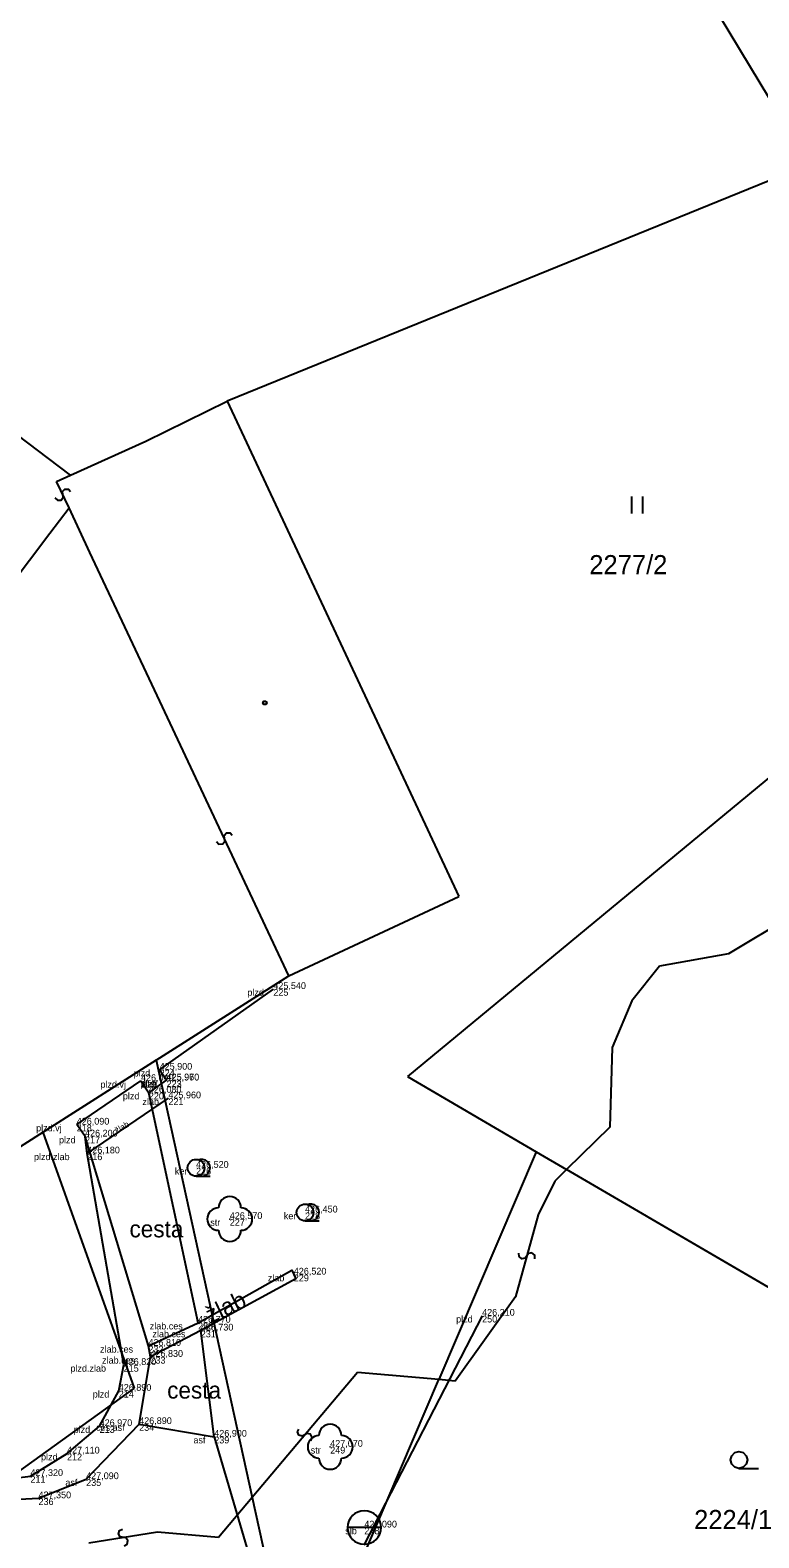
# Model space of a CAD drawing. Extents: x -747792 to -745414, y -1093712 to -1091463.
# Drawn here: x -746577.7 to -746545.2, y -1092917.5 to -1092850.4 of the extents above; entities that cross this region are included whole.
import ezdxf

# ---------------------------------------------------------------- set-up
doc = ezdxf.new("R2010")
doc.units = 0
for name, color, linetype in [('Budovy', 7, 'Continuous'), ('Hladina', 7, 'Continuous'), ('Koleje_dopravní prvky', 7, 'Continuous'), ('Kultury', 7, 'Continuous'), ('Nezařazené objekty', 7, 'Continuous'), ('Nivelační značky_hrany', 7, 'Continuous'), ('Ploty_opěrné zdi', 7, 'Continuous'), ('Pracovní_bod JDTM STC_VC - výška', 7, 'Continuous'), ('Pracovní_bod PPBP - výška', 7, 'Continuous'), ('Pracovní_bod PPBP - číslo', 7, 'Continuous'), ('Pracovní_bod ZPBP', 7, 'Continuous'), ('Pracovní_bod ZPBP - číslo', 7, 'Continuous'), ('Rozhraní ploch', 7, 'Continuous'), ('Stromy_porost', 7, 'Continuous'), ('Výškopis', 7, 'Continuous'), ('Čísla popisná_parcelní', 7, 'Continuous')]:
    doc.layers.add(name, color=color, linetype=linetype)

msp = doc.modelspace()

# ---------------------------------------------------------------- linework, layer by layer
at = {"layer": 'Budovy'}
for points in [[(-746550.9, -1092871.16), (-746550.9, -1092871.91)], [(-746550.4, -1092871.91), (-746550.4, -1092871.16)], [(-746546.12, -1092914.38), (-746546.31, -1092914.33), (-746546.445, -1092914.19), (-746546.495, -1092914.005), (-746546.445, -1092913.82), (-746546.31, -1092913.68), (-746546.12, -1092913.63), (-746545.93, -1092913.68), (-746545.795, -1092913.82), (-746545.745, -1092914.005), (-746545.795, -1092914.19), (-746545.93, -1092914.33), (-746546.12, -1092914.38), (-746545.245, -1092914.38)]]:
    msp.add_lwpolyline(points, dxfattribs=at)
at = {"layer": 'Hladina'}
for p, q in [((-746566.84, -1092893.06), (-746566.84, -1092893.06)), ((-746571.9, -1092896.65), (-746571.9, -1092896.65)), ((-746572.73, -1092897.15), (-746572.73, -1092897.15)), ((-746572.38, -1092897.67), (-746572.38, -1092897.67)), ((-746571.59, -1092897.12), (-746571.59, -1092897.12)), ((-746571.59, -1092897.13), (-746571.59, -1092897.13)), ((-746571.51, -1092897.92), (-746571.51, -1092897.92)), ((-746575.59, -1092899.09), (-746575.59, -1092899.09)), ((-746575.22, -1092899.62), (-746575.22, -1092899.62)), ((-746575.12, -1092900.37), (-746575.12, -1092900.37)), ((-746570.28, -1092901.01), (-746570.28, -1092901.01)), ((-746565.43, -1092903), (-746565.43, -1092903)), ((-746568.78, -1092903.29), (-746568.78, -1092903.29)), ((-746565.93, -1092905.76), (-746565.93, -1092905.76)), ((-746557.55, -1092907.59), (-746557.55, -1092907.59)), ((-746570.19, -1092907.9), (-746570.19, -1092907.9)), ((-746570.07, -1092908.25), (-746570.07, -1092908.25)), ((-746572.4, -1092908.93), (-746572.4, -1092908.93)), ((-746573.5, -1092909.78), (-746573.5, -1092909.78)), ((-746572.31, -1092909.42), (-746572.31, -1092909.42)), ((-746573.72, -1092910.93), (-746573.72, -1092910.93)), ((-746574.57, -1092912.5), (-746574.57, -1092912.5)), ((-746572.81, -1092912.41), (-746572.81, -1092912.41)), ((-746569.47, -1092912.97), (-746569.47, -1092912.97)), ((-746576.02, -1092913.72), (-746576.02, -1092913.72)), ((-746564.31, -1092913.42), (-746564.31, -1092913.42)), ((-746577.65, -1092914.72), (-746577.65, -1092914.72)), ((-746575.17, -1092914.86), (-746575.17, -1092914.86)), ((-746577.29, -1092915.71), (-746577.29, -1092915.71)), ((-746562.79, -1092917.01), (-746562.79, -1092917.01))]:
    msp.add_line(p, q, dxfattribs=at)
at = {"layer": 'Kultury'}
for points in [[(-746576.49, -1092870.48), (-746575.86, -1092870.2)], [(-746576.56, -1092871.208), (-746576.45, -1092871.322), (-746576.284, -1092871.31), (-746576.192, -1092871.189), (-746576.218, -1092870.936), (-746576.118, -1092870.821), (-746575.957, -1092870.823), (-746575.86, -1092870.932)], [(-746575.93, -1092871.66), (-746576.49, -1092870.48)], [(-746576.79, -1092872.79), (-746575.93, -1092871.66)], [(-746575, -1092873.65), (-746575.93, -1092871.66)], [(-746578.6, -1092875.18), (-746576.79, -1092872.79)], [(-746571.89, -1092880.25), (-746575, -1092873.65)], [(-746566.15, -1092892.47), (-746571.89, -1092880.25)], [(-746569.37, -1092886.497), (-746569.261, -1092886.611), (-746569.095, -1092886.6), (-746569.003, -1092886.479), (-746569.028, -1092886.226), (-746568.927, -1092886.112), (-746568.766, -1092886.114), (-746568.67, -1092886.223)], [(-746543.81, -1092889.83), (-746546.58, -1092891.49)], [(-746546.58, -1092891.49), (-746549.65, -1092892.05)], [(-746549.65, -1092892.05), (-746550.89, -1092893.59)], [(-746550.89, -1092893.59), (-746551.76, -1092895.66)], [(-746551.76, -1092895.66), (-746551.87, -1092899.2)], [(-746551.87, -1092899.2), (-746553.79, -1092901.08)], [(-746553.79, -1092901.08), (-746554.32, -1092901.6)], [(-746554.32, -1092901.6), (-746555.05, -1092903.11)], [(-746555.05, -1092903.11), (-746556.06, -1092906.75)], [(-746555.2, -1092905.054), (-746555.208, -1092904.896), (-746555.342, -1092904.797), (-746555.491, -1092904.829), (-746555.637, -1092905.037), (-746555.788, -1092905.057), (-746555.909, -1092904.951), (-746555.91, -1092904.806)], [(-746556.06, -1092906.75), (-746558.75, -1092910.5)], [(-746563.1, -1092910.11), (-746567.78, -1092915.67)], [(-746559.47, -1092910.43), (-746563.1, -1092910.11)], [(-746558.75, -1092910.5), (-746559.47, -1092910.43)], [(-746565.169, -1092913.151), (-746565.111, -1092913.004), (-746565.191, -1092912.858), (-746565.339, -1092912.825), (-746565.559, -1092912.953), (-746565.704, -1092912.909), (-746565.77, -1092912.762), (-746565.711, -1092912.629)], [(-746567.78, -1092915.67), (-746569.28, -1092917.46)], [(-746573.485, -1092917.829), (-746573.345, -1092917.756), (-746573.31, -1092917.594), (-746573.401, -1092917.471), (-746573.651, -1092917.425), (-746573.733, -1092917.297), (-746573.687, -1092917.142), (-746573.555, -1092917.081)], [(-746571.99, -1092917.21), (-746575.05, -1092917.7)], [(-746569.28, -1092917.46), (-746571.99, -1092917.21)]]:
    msp.add_lwpolyline(points, dxfattribs=at)
at = {"layer": 'Nezařazené objekty'}
msp.add_line((-746557.55, -1092907.59), (-746562.82, -1092917.8), dxfattribs=at)
for points in [[(-746595.82, -1092889.24), (-746598.25, -1092890.78), (-746592.51, -1092907.2), (-746581.55, -1092914.03), (-746580.25, -1092914.71), (-746579.11, -1092914.9), (-746577.65, -1092914.72), (-746576.02, -1092913.72), (-746574.57, -1092912.5), (-746573.72, -1092910.93), (-746573.5, -1092909.78), (-746575.12, -1092900.37), (-746575.22, -1092899.62), (-746575.59, -1092899.09)], [(-746572.73, -1092897.15), (-746572.38, -1092897.67), (-746571.59, -1092897.12), (-746571.9, -1092896.65), (-746566.84, -1092893.06)]]:
    msp.add_lwpolyline(points, dxfattribs=at)
at = {"layer": 'Nivelační značky_hrany'}
for points in [[(-746606.89, -1092870.07), (-746606.22, -1092872.2), (-746601.94, -1092884.53), (-746599.63, -1092891.7), (-746597.35, -1092899.83), (-746595.6, -1092905.67), (-746593.1, -1092909.17), (-746589.17, -1092912.29), (-746583.92, -1092914.8), (-746581.66, -1092915.56), (-746580.14, -1092915.86), (-746577.29, -1092915.71), (-746575.17, -1092914.86), (-746572.81, -1092912.41), (-746569.47, -1092912.97), (-746567.46, -1092919.83), (-746565.22, -1092924.53), (-746564.79, -1092924.01)], [(-746570.19, -1092907.9), (-746572.38, -1092897.67)], [(-746572.4, -1092908.93), (-746575.22, -1092899.62)], [(-746572.31, -1092909.42), (-746572.4, -1092908.93), (-746570.19, -1092907.9), (-746566.02, -1092905.57), (-746565.93, -1092905.76), (-746565.84, -1092905.95), (-746570.07, -1092908.25), (-746572.31, -1092909.42)], [(-746569.47, -1092912.97), (-746570.07, -1092908.25)], [(-746572.81, -1092912.41), (-746572.31, -1092909.42)]]:
    msp.add_lwpolyline(points, dxfattribs=at)
at = {"layer": 'Ploty_opěrné zdi'}
msp.add_lwpolyline([(-746567.175, -1092880.255), (-746567.13, -1092880.33), (-746567.175, -1092880.405), (-746567.265, -1092880.405), (-746567.31, -1092880.33), (-746567.265, -1092880.255)], close=True, dxfattribs=at)
at = {"layer": 'Pracovní_bod JDTM STC_VC - výška'}
for centre in [(-746568.78, -1092903.29), (-746564.31, -1092913.42)]:
    msp.add_circle(centre, 0.0005, dxfattribs=at)
for centre, start, end in [((-746568.78, -1092902.79), 0, 179.99999), ((-746569.28, -1092903.29), 89.99999, 269.99999), ((-746568.28, -1092903.29), 270, 89.99999), ((-746568.78, -1092903.79), 179.99999, 359.99999), ((-746564.31, -1092912.92), 0, 179.99999), ((-746564.81, -1092913.42), 89.99999, 269.99999), ((-746563.81, -1092913.42), 270, 89.99999), ((-746564.31, -1092913.92), 179.99999, 359.99999)]:
    msp.add_arc(centre, 0.5, start, end, dxfattribs=at)
at = {"layer": 'Pracovní_bod PPBP - výška'}
msp.add_lwpolyline([(-746575.59, -1092899.09), (-746572.73, -1092897.15)], dxfattribs=at)
at = {"layer": 'Pracovní_bod PPBP - číslo'}
for p, q in [((-746570.28, -1092901.385), (-746569.655, -1092901.385)), ((-746565.43, -1092903.375), (-746564.805, -1092903.375))]:
    msp.add_line(p, q, dxfattribs=at)
for centre in [(-746570.28, -1092901.01), (-746565.43, -1092903)]:
    msp.add_circle(centre, 0.375, dxfattribs=at)
for centre in [(-746570.03, -1092901.01), (-746565.18, -1092903)]:
    msp.add_arc(centre, 0.375, 249.49437, 109.04743, dxfattribs=at)
at = {"layer": 'Pracovní_bod ZPBP'}
msp.add_lwpolyline([(-746575.12, -1092900.37), (-746571.51, -1092897.92)], dxfattribs=at)
at = {"layer": 'Stromy_porost'}
for points in [[(-746556.3, -1092834.36), (-746542.99, -1092856.39)], [(-746575.86, -1092870.2), (-746593.57, -1092856.8)], [(-746542.99, -1092856.39), (-746568.89, -1092866.91)], [(-746572.52, -1092868.7), (-746568.89, -1092866.91)], [(-746568.89, -1092866.91), (-746558.59, -1092888.94)], [(-746575.86, -1092870.2), (-746572.52, -1092868.7)], [(-746535.23, -1092875.77), (-746560.87, -1092896.95)], [(-746566.15, -1092892.47), (-746558.59, -1092888.94)], [(-746572.05, -1092896.22), (-746566.15, -1092892.47)], [(-746572.05, -1092896.22), (-746577.08, -1092899.42)], [(-746572.05, -1092896.22), (-746567.78, -1092915.67)], [(-746560.87, -1092896.95), (-746555.14, -1092900.3)], [(-746577.08, -1092899.42), (-746580.37, -1092901.51)], [(-746573.02, -1092910.82), (-746577.08, -1092899.42)], [(-746555.14, -1092900.3), (-746559.47, -1092910.43)], [(-746555.14, -1092900.3), (-746553.79, -1092901.08)], [(-746525.02, -1092917.87), (-746553.79, -1092901.08)], [(-746565.72, -1092925.05), (-746559.47, -1092910.43)], [(-746579.52, -1092915.49), (-746573.02, -1092910.82)], [(-746567.78, -1092915.67), (-746565.72, -1092925.05)]]:
    msp.add_lwpolyline(points, dxfattribs=at)
at = {"layer": 'Čísla popisná_parcelní'}
msp.add_line((-746562.042, -1092917.01), (-746563.537, -1092917.01), dxfattribs=at)
for start, end in [(0, 180), (180, 0)]:
    msp.add_arc((-746562.79, -1092917.01), 0.747, start, end, dxfattribs=at)

# ---------------------------------------------------------------- texts
at = {"layer": 'Koleje_dopravní prvky'}
for s, p in [('2277/2', (-746552.782, -1092874.61)), ('2224/1', (-746548.118, -1092917.08))]:
    msp.add_text(s, height=0.85, dxfattribs=at).set_placement(p)
at = {"layer": 'Pracovní_bod ZPBP - číslo'}
for s, height, rotation, p in [('žlab', 0.27, 31.08811, (-746573.791, -1092899.494)), ('cesta', 0.75, 0.0053, (-746573.241, -1092904.105)), ('žlab', 0.75, 25.76502, (-746569.629, -1092907.94)), ('cesta', 0.75, 0.0053, (-746571.565, -1092911.277))]:
    msp.add_text(s, height=height, rotation=rotation, dxfattribs=at).set_placement(p)
at = {"layer": 'Rozhraní ploch'}
for s, p in [(' plzd', (-746568.108, -1092893.36)), ('225', (-746566.84, -1092893.36)), (' plzd', (-746573.168, -1092896.95)), ('224', (-746571.9, -1092896.95)), (' plzd.vj', (-746574.648, -1092897.45)), (' plzd', (-746573.648, -1092897.97)), (' zlab', (-746572.858, -1092897.43)), (' plzd', (-746572.858, -1092897.42)), ('219', (-746572.73, -1092897.45)), ('220', (-746572.38, -1092897.97)), ('223', (-746571.59, -1092897.42)), ('222', (-746571.59, -1092897.43)), (' zlab', (-746572.778, -1092898.22)), ('221', (-746571.51, -1092898.22)), (' plzd.vj', (-746577.508, -1092899.39)), ('218', (-746575.59, -1092899.39)), (' plzd', (-746576.488, -1092899.92)), ('217', (-746575.22, -1092899.92)), (' plzd.zlab', (-746577.602, -1092900.67)), ('216', (-746575.12, -1092900.67)), (' ker', (-746571.336, -1092901.31)), ('226', (-746570.28, -1092901.31)), (' ker', (-746566.486, -1092903.3)), ('228', (-746565.43, -1092903.3)), (' str', (-746569.758, -1092903.59)), ('227', (-746568.78, -1092903.59)), (' zlab', (-746567.198, -1092906.06)), ('229', (-746565.93, -1092906.06)), (' plzd', (-746558.818, -1092907.89)), ('250', (-746557.55, -1092907.89)), (' zlab.ces', (-746572.453, -1092908.2)), (' zlab.ces', (-746572.333, -1092908.55)), ('230', (-746570.19, -1092908.2)), ('231', (-746570.07, -1092908.55)), (' zlab.ces', (-746574.663, -1092909.23)), ('232', (-746572.4, -1092909.23)), (' plzd.zlab', (-746575.982, -1092910.08)), (' zlab.ces', (-746574.573, -1092909.72)), ('215', (-746573.5, -1092910.08)), ('233', (-746572.31, -1092909.72)), (' plzd', (-746574.988, -1092911.23)), ('214', (-746573.72, -1092911.23)), (' plzd', (-746575.838, -1092912.8)), (' ces.asf', (-746574.841, -1092912.71)), ('213', (-746574.57, -1092912.8)), ('234', (-746572.81, -1092912.71)), (' asf', (-746570.507, -1092913.27)), ('239', (-746569.47, -1092913.27)), (' plzd', (-746577.288, -1092914.02)), ('212', (-746576.02, -1092914.02)), (' str', (-746565.288, -1092913.72)), ('249', (-746564.31, -1092913.72)), ('211', (-746577.65, -1092915.02)), (' asf', (-746576.207, -1092915.16)), ('235', (-746575.17, -1092915.16)), ('236', (-746577.29, -1092916.01)), (' slb', (-746563.751, -1092917.31)), ('248', (-746562.79, -1092917.31))]:
    msp.add_text(s, height=0.3, dxfattribs=at).set_placement(p)
at = {"layer": 'Výškopis'}
for s, p in [('425,540', (-746566.84, -1092893.06)), ('425,900', (-746571.9, -1092896.65)), ('426,040', (-746572.73, -1092897.15)), ('425,960', (-746571.59, -1092897.12)), ('425,970', (-746571.59, -1092897.13)), ('426,080', (-746572.38, -1092897.67)), ('425,960', (-746571.51, -1092897.92)), ('426,090', (-746575.59, -1092899.09)), ('426,200', (-746575.22, -1092899.62)), ('426,180', (-746575.12, -1092900.37)), ('426,520', (-746570.28, -1092901.01)), ('426,570', (-746568.78, -1092903.29)), ('426,450', (-746565.43, -1092903)), ('426,520', (-746565.93, -1092905.76)), ('426,770', (-746570.19, -1092907.9)), ('426,210', (-746557.55, -1092907.59)), ('426,730', (-746570.07, -1092908.25)), ('426,810', (-746572.4, -1092908.93)), ('426,830', (-746572.31, -1092909.42)), ('426,820', (-746573.5, -1092909.78)), ('426,890', (-746573.72, -1092910.93)), ('426,970', (-746574.57, -1092912.5)), ('426,890', (-746572.81, -1092912.41)), ('426,900', (-746569.47, -1092912.97)), ('427,070', (-746564.31, -1092913.42)), ('427,110', (-746576.02, -1092913.72)), ('427,320', (-746577.65, -1092914.72)), ('427,090', (-746575.17, -1092914.86)), ('427,350', (-746577.29, -1092915.71)), ('427,090', (-746562.79, -1092917.01))]:
    msp.add_text(s, height=0.3, dxfattribs=at).set_placement(p)

doc.saveas('drawing.dxf')
